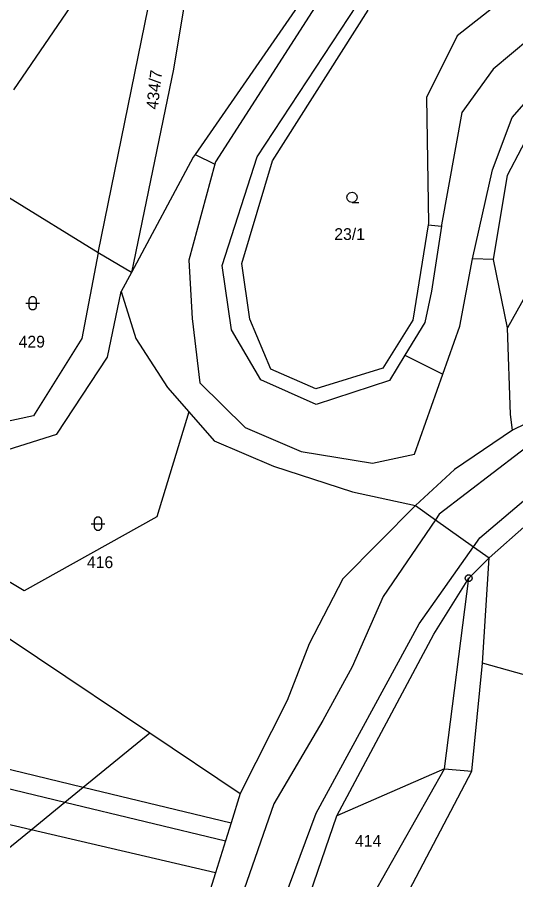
# Model space of a CAD drawing. Extents: x -694465 to -690527, y -983694 to -978978.
# Drawn here: x -691877.7 to -691805.9, y -981111.8 to -980987.5 of the extents above; entities that cross this region are included whole.
import ezdxf

# ---------------------------------------------------------------- set-up
doc = ezdxf.new("R2010")
doc.units = 0
for name, color, linetype in [('Vrstva 1', 7, 'Continuous'), ('Vrstva 18', 7, 'Continuous'), ('Vrstva 24', 7, 'Continuous'), ('Vrstva 25', 7, 'Continuous')]:
    doc.layers.add(name, color=color, linetype=linetype)

msp = doc.modelspace()

# ---------------------------------------------------------------- linework, layer by layer
at = {"layer": 'Vrstva 1'}
for points in [[(-691856.655, -980966.283), (-691878.3, -980997.97)], [(-691866.1, -981021.44), (-691855.027, -980967.251)], [(-691826.17, -980972.49), (-691849.16, -981008.35)], [(-691852.65, -980979.31), (-691855.24, -980994.99)], [(-691843.15, -981007.61), (-691826.35, -980982)], [(-691836.455, -980984.604), (-691852.123, -981007.264)], [(-691808.53, -980985.63), (-691814.32, -980990.16)], [(-691840.95, -981008.21), (-691827.14, -980986.47)], [(-691814.32, -980990.16), (-691818.75, -980999.07)], [(-691803.84, -980990.55), (-691809.14, -980994.97)], [(-691855.24, -980994.99), (-691861.3, -981024.29)], [(-691809.14, -980994.97), (-691813.65, -981001.22)], [(-691806.4, -981001.96), (-691803.27, -980998.4)], [(-691818.75, -980999.07), (-691818.48, -981017.24)], [(-691809.08, -981022.44), (-691807.08, -981010.25), (-691802.95, -981002.4), (-691798.74, -980999.66), (-691792.45, -980999.07)], [(-691813.65, -981001.22), (-691816.57, -981017.42)], [(-691809.26, -981009.49), (-691806.4, -981001.96)], [(-691866.1, -981021.44), (-691891.96, -981005.51)], [(-691852.39, -981007.65), (-691861.3, -981024.29)], [(-691852.123, -981007.264), (-691852.39, -981007.65)], [(-691852.123, -981007.264), (-691849.255, -981008.697)], [(-691849.16, -981008.35), (-691849.255, -981008.697)], [(-691848.2, -981023.29), (-691843.15, -981007.61)], [(-691845.36, -981022.99), (-691840.95, -981008.21)], [(-691849.255, -981008.697), (-691853.03, -981022.53)], [(-691812.12, -981022.32), (-691809.26, -981009.49)], [(-691797, -981014.23), (-691807.08, -981032.26)], [(-691818.512, -981017.44), (-691820.72, -981031.18)], [(-691818.48, -981017.24), (-691818.512, -981017.44)], [(-691818.512, -981017.44), (-691816.597, -981017.6)], [(-691816.597, -981017.6), (-691818.01, -981027.01)], [(-691816.57, -981017.42), (-691816.597, -981017.6)], [(-691866.1, -981021.44), (-691868.44, -981033.81)], [(-691861.3, -981024.29), (-691866.1, -981021.44)], [(-691853.03, -981022.53), (-691852.51, -981030.93)], [(-691846.87, -981032.56), (-691848.2, -981023.29)], [(-691844.24, -981031.04), (-691845.36, -981022.99)], [(-691813.97, -981032.03), (-691812.12, -981022.32)], [(-691809.08, -981022.44), (-691812.12, -981022.32)], [(-691807.08, -981032.26), (-691809.08, -981022.44)], [(-691861.3, -981024.29), (-691862.76, -981027.02)], [(-691864.74, -981036.48), (-691862.76, -981027.02)], [(-691862.76, -981027.02), (-691860.64, -981033.8)], [(-691818.01, -981027.01), (-691818.98, -981031.49)], [(-691852.51, -981030.93), (-691851.43, -981040.18)], [(-691841.21, -981038.22), (-691844.24, -981031.04)], [(-691820.72, -981031.18), (-691825.05, -981038.09)], [(-691818.98, -981031.49), (-691821.87, -981036.224)], [(-691842.63, -981039.78), (-691846.87, -981032.56)], [(-691816.413, -981038.951), (-691813.97, -981032.03)], [(-691806.62, -981044.75), (-691807.08, -981032.26)], [(-691868.44, -981033.81), (-691875.4, -981044.98)], [(-691860.64, -981033.8), (-691856.07, -981040.88)], [(-691872.03, -981047.62), (-691864.74, -981036.48)], [(-691821.87, -981036.224), (-691824.09, -981039.86)], [(-691821.87, -981036.224), (-691816.413, -981038.951)], [(-691834.72, -981041.06), (-691841.21, -981038.22)], [(-691825.05, -981038.09), (-691834.72, -981041.06)], [(-691820.48, -981050.47), (-691816.413, -981038.951)], [(-691851.43, -981040.18), (-691844.87, -981046.64)], [(-691834.68, -981043.31), (-691842.63, -981039.78)], [(-691824.09, -981039.86), (-691834.68, -981043.31)], [(-691856.07, -981040.88), (-691853.022, -981044.379)], [(-691853.022, -981044.379), (-691857.612, -981059.536), (-691876.763, -981070.208), (-691888.157, -981063.417), (-691893.409, -981054.323)], [(-691853.022, -981044.379), (-691849.38, -981048.56)], [(-691875.4, -981044.98), (-691892.85, -981048.69)], [(-691806.34, -981047.02), (-691806.62, -981044.75)], [(-691844.87, -981046.64), (-691836.83, -981050.1)], [(-691804.49, -981046.11), (-691806.34, -981047.02)], [(-691893.409, -981054.323), (-691872.03, -981047.62)], [(-691806.34, -981047.02), (-691814.694, -981052.689), (-691820.35, -981057.87)], [(-691801.38, -981047.23), (-691816.93, -981059.15)], [(-691849.38, -981048.56), (-691840.8, -981052.23)], [(-691836.83, -981050.1), (-691826.54, -981051.77)], [(-691826.54, -981051.77), (-691820.48, -981050.47)], [(-691840.8, -981052.23), (-691829.41, -981055.92)], [(-691811.06, -981062.57), (-691798.78, -981052.13)], [(-691829.41, -981055.92), (-691820.35, -981057.87)], [(-691809.71, -981065.43), (-691798.87, -981055.81)], [(-691820.35, -981057.87), (-691830.8, -981068.48)], [(-691820.35, -981057.87), (-691817.46, -981059.93)], [(-691816.93, -981059.15), (-691817.46, -981059.93)], [(-691817.46, -981059.93), (-691825, -981071.02)], [(-691817.46, -981059.93), (-691811.96, -981063.84)], [(-691811.96, -981063.84), (-691811.06, -981062.57)], [(-691819.82, -981074.94), (-691811.96, -981063.84)], [(-691811.96, -981063.84), (-691809.71, -981065.43)], [(-691812.67, -981068.37), (-691809.71, -981065.43)], [(-691810.69, -981080.6), (-691809.71, -981065.43)], [(-691891.08, -981068.93), (-691858.631, -981090.679)], [(-691830.8, -981068.48), (-691835.67, -981077.84)], [(-691817.7, -981076.42), (-691812.67, -981068.37)], [(-691816.18, -981095.84), (-691812.67, -981068.37)], [(-691825, -981071.02), (-691829.46, -981081.13)], [(-691834.68, -981102.26), (-691819.82, -981074.94)], [(-691831.66, -981102.61), (-691817.7, -981076.42)], [(-691835.67, -981077.84), (-691838.82, -981085.98)], [(-691829.46, -981081.13), (-691833.7, -981088.86)], [(-691812.2, -981096.2), (-691810.69, -981080.6)], [(-691800.2, -981083.56), (-691810.69, -981080.6)], [(-691930.719, -981083.292), (-691927.567, -981082.079), (-691926.84, -981084.262), (-691868.226, -981098.484)], [(-691930.719, -981083.292), (-691929.749, -981086.445), (-691870.893, -981100.653)], [(-691838.82, -981085.98), (-691845.59, -981099.42)], [(-691833.7, -981088.86), (-691840.75, -981100.9)], [(-691868.226, -981098.484), (-691858.631, -981090.679)], [(-691858.631, -981090.679), (-691845.59, -981099.42)], [(-691832.67, -981125.09), (-691816.18, -981095.84)], [(-691816.18, -981095.84), (-691831.66, -981102.61)], [(-691821.73, -981114.28), (-691812.2, -981096.2)], [(-691816.18, -981095.84), (-691812.2, -981096.2)], [(-691875.759, -981104.625), (-691903.061, -981098.229), (-691916.546, -981137.797)], [(-691870.893, -981100.653), (-691868.226, -981098.484)], [(-691868.226, -981098.484), (-691846.917, -981103.654)], [(-691845.59, -981099.42), (-691846.917, -981103.654)], [(-691875.759, -981104.625), (-691870.893, -981100.653)], [(-691870.893, -981100.653), (-691847.729, -981106.245)], [(-691840.75, -981100.9), (-691855.13, -981142.23)], [(-691850.03, -981143.58), (-691834.68, -981102.26)], [(-691845.89, -981144.04), (-691831.66, -981102.61)], [(-691846.917, -981103.654), (-691847.729, -981106.245)], [(-691916.546, -981137.797), (-691875.759, -981104.625)], [(-691849.173, -981110.854), (-691875.759, -981104.625)], [(-691847.729, -981106.245), (-691849.173, -981110.854)], [(-691849.173, -981110.854), (-691858.63, -981141.03)]]:
    msp.add_lwpolyline(points, dxfattribs=at)
at = {"layer": 'Vrstva 24'}
msp.add_lwpolyline([(-691812.516, -981067.894), (-691812.266, -981068.076), (-691812.17, -981068.37), (-691812.266, -981068.664), (-691812.516, -981068.846), (-691812.824, -981068.846), (-691813.074, -981068.664), (-691813.17, -981068.37), (-691813.074, -981068.076), (-691812.824, -981067.894)], close=True, dxfattribs=at)
msp.add_lwpolyline([(-691812.789, -981068.37), (-691812.55, -981068.37)], dxfattribs=at)
at = {"layer": 'Vrstva 25'}
for points in [[(-691829.49, -981014.21), (-691829.865, -981014.109), (-691830.139, -981013.835), (-691830.24, -981013.46), (-691830.139, -981013.085), (-691829.865, -981012.811), (-691829.49, -981012.71), (-691829.115, -981012.811), (-691828.841, -981013.085), (-691828.74, -981013.46), (-691828.841, -981013.835), (-691829.115, -981014.109), (-691829.49, -981014.21), (-691828.49, -981014.211)], [(-691876.52, -981028.72), (-691874.52, -981028.72)], [(-691867.1, -981060.51), (-691865.1, -981060.51)]]:
    msp.add_lwpolyline(points, dxfattribs=at)
for points in [[(-691876.02, -981028.22), (-691875.925, -981027.926), (-691875.675, -981027.744), (-691875.365, -981027.744), (-691875.115, -981027.926), (-691875.02, -981028.22), (-691875.02, -981029.22), (-691875.115, -981029.514), (-691875.365, -981029.696), (-691875.675, -981029.696), (-691875.925, -981029.514), (-691876.02, -981029.22)], [(-691866.6, -981060.01), (-691866.505, -981059.716), (-691866.255, -981059.534), (-691865.945, -981059.534), (-691865.695, -981059.716), (-691865.6, -981060.01), (-691865.6, -981061.01), (-691865.695, -981061.304), (-691865.945, -981061.486), (-691866.255, -981061.486), (-691866.505, -981061.304), (-691866.6, -981061.01)]]:
    msp.add_lwpolyline(points, close=True, dxfattribs=at)

# ---------------------------------------------------------------- texts
at = {"layer": 'Vrstva 18'}
msp.add_text('434/7', height=1.7, rotation=83.70913, dxfattribs=at).set_placement((-691857.484, -981000.854))
for s, p in [('23/1', (-691832.047, -981019.61)), ('429', (-691877.548, -981035.12)), ('416', (-691867.706, -981066.91)), ('414', (-691829.056, -981107.08))]:
    msp.add_text(s, height=1.7, dxfattribs=at).set_placement(p)

doc.saveas('drawing.dxf')
